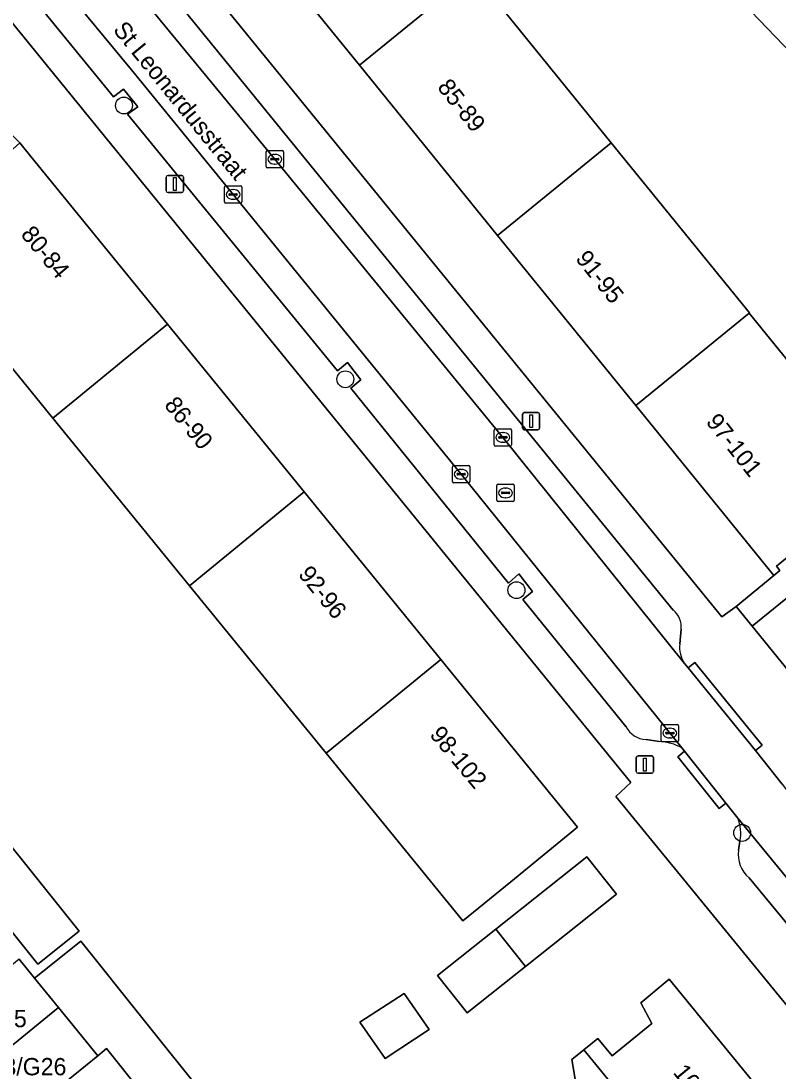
# Model space of a CAD drawing. Extents: x 162073 to 163043, y 381818 to 382561.
# Drawn here: x 162662.6 to 162706.4, y 382008.8 to 382069.6 of the extents above; entities that cross this region are included whole.
import ezdxf

# ---------------------------------------------------------------- set-up
doc = ezdxf.new("R2010")
doc.units = 0
for name, color, linetype in [('IMGEO_Boom', 7, 'Continuous'), ('IMGEO_Erf', 7, 'Continuous'), ('IMGEO_Kolk', 7, 'Continuous'), ('IMGEO_Lichtmast', 7, 'Continuous'), ('IMGEO_Openbare_ruimte_label', 7, 'Continuous'), ('IMGEO_Pand', 7, 'Continuous'), ('IMGEO_Pand_nummerreeks', 7, 'Continuous'), ('IMGEO_Parkeervlak_open', 7, 'Continuous'), ('IMGEO_Rijbaan_lokaal_open', 7, 'Continuous'), ('IMGEO_Rioolput', 7, 'Continuous'), ('IMGEO_Voetpad_open', 7, 'Continuous')]:
    doc.layers.add(name, color=color, linetype=linetype)

msp = doc.modelspace()

# ---------------------------------------------------------------- linework, layer by layer
at = {"layer": 'IMGEO_Boom'}
for centre in [(162668.545, 382064.678), (162681.362, 382048.841), (162691.266, 382036.64), (162704.33, 382022.6)]:
    msp.add_circle(centre, 0.489, dxfattribs=at)
at = {"layer": 'IMGEO_Erf'}
for points in [[(162674.693, 382076.209), (162674.04, 382076.868), (162665.783, 382085.198), (162656.873, 382094.187), (162647.964, 382103.176), (162639.054, 382112.164), (162636.712, 382109.62), (162636.114, 382108.989), (162647.911, 382098.48), (162655.945, 382091.08), (162661.799, 382085.06), (162670.958, 382074.601), (162703.148, 382035.093), (162703.978, 382035.693), (162706.166, 382037.487), (162698.176, 382047.321), (162690.177, 382057.165), (162682.179, 382067.01)], [(162672.334, 382036.901), (162664.422, 382046.6), (162656.785, 382055.96), (162656.329, 382056.519), (162656.115, 382056.733), (162647.961, 382064.882), (162638.966, 382073.87), (162629.971, 382082.859), (162620.986, 382091.838), (162623.539, 382094.393), (162627.073, 382097.929), (162636.068, 382088.941), (162645.062, 382079.952), (162654.057, 382070.964), (162662.511, 382062.515), (162663.158, 382061.722), (162671.07, 382052.024), (162678.982, 382042.326), (162686.895, 382032.627), (162694.807, 382022.929), (162690.933, 382019.769), (162688.158, 382017.505), (162680.246, 382027.203)], [(162656.501, 382023.791), (162658.889, 382025.708), (162665.948, 382016.918), (162663.56, 382015)], [(162686.7, 382014.351), (162690.074, 382017.029), (162695.346, 382021.212), (162697.055, 382019.059), (162691.786, 382014.878), (162688.409, 382012.198)], [(162682.208, 382011.653), (162684.776, 382013.306), (162686.212, 382011.23), (162683.666, 382009.546)]]:
    msp.add_lwpolyline(points, close=True, dxfattribs=at)
for points in [[(162709.893, 382008.991), (162697.016, 382024.713), (162697.896, 382025.512), (162662.101, 382069.449), (162657.097, 382075.079)], [(162688.757, 382072.369), (162696.756, 382062.525), (162704.754, 382052.68), (162704.742, 382052.67), (162708.856, 382047.62)], [(162708.576, 382066.246), (162703.935, 382071.111)], [(162707.472, 382036.641), (162704.906, 382034.553), (162719.013, 382017.214)], [(162662.475, 382015.285), (162663.372, 382014.186), (162666.041, 382016.328), (162669.658, 382011.824), (162673.387, 382007.18)], [(162694.722, 382008.003), (162694.48, 382009.492), (162695.172, 382010.058), (162695.973, 382010.713), (162696.798, 382009.704), (162699.098, 382011.568), (162698.468, 382012.777), (162700.104, 382014.134), (162706.33, 382006.516)], [(162669.524, 382007.635), (162667.532, 382010.117), (162667.024, 382009.709), (162664.883, 382007.962)]]:
    msp.add_lwpolyline(points, dxfattribs=at)
at = {"layer": 'IMGEO_Kolk'}
for p, q in [((162676.776, 382061.146), (162676.776, 382061.998)), ((162676.851, 382062.072), (162677.703, 382062.072)), ((162677.035, 382061.566), (162677.035, 382061.578)), ((162677.078, 382061.615), (162677.476, 382061.615)), ((162677.264, 382061.852), (162677.289, 382061.852)), ((162677.519, 382061.578), (162677.519, 382061.566)), ((162677.777, 382061.998), (162677.777, 382061.146)), ((162677.703, 382061.072), (162676.851, 382061.072)), ((162677.473, 382061.529), (162677.075, 382061.529)), ((162677.287, 382061.292), (162677.262, 382061.292)), ((162674.363, 382059.106), (162674.363, 382059.958)), ((162674.438, 382060.032), (162675.29, 382060.032)), ((162674.851, 382059.812), (162674.876, 382059.812)), ((162675.364, 382059.958), (162675.364, 382059.106)), ((162674.622, 382059.526), (162674.622, 382059.538)), ((162675.06, 382059.489), (162674.662, 382059.489)), ((162674.665, 382059.575), (162675.063, 382059.575)), ((162674.874, 382059.252), (162674.849, 382059.252)), ((162675.106, 382059.538), (162675.106, 382059.526)), ((162675.29, 382059.032), (162674.438, 382059.032)), ((162689.98, 382045.055), (162689.98, 382045.907)), ((162690.055, 382045.981), (162690.907, 382045.981)), ((162690.468, 382045.761), (162690.493, 382045.761)), ((162690.981, 382045.907), (162690.981, 382045.055)), ((162690.239, 382045.475), (162690.239, 382045.487)), ((162690.677, 382045.438), (162690.279, 382045.438)), ((162690.282, 382045.524), (162690.68, 382045.524)), ((162690.491, 382045.201), (162690.466, 382045.201)), ((162690.723, 382045.487), (162690.723, 382045.475)), ((162690.907, 382044.981), (162690.055, 382044.981)), ((162687.565, 382042.923), (162687.565, 382043.775)), ((162687.64, 382043.849), (162688.492, 382043.849)), ((162687.824, 382043.343), (162687.824, 382043.355)), ((162687.867, 382043.392), (162688.265, 382043.392)), ((162688.053, 382043.629), (162688.078, 382043.629)), ((162688.308, 382043.355), (162688.308, 382043.343)), ((162688.566, 382043.775), (162688.566, 382042.923)), ((162688.492, 382042.849), (162687.64, 382042.849)), ((162688.262, 382043.306), (162687.864, 382043.306)), ((162688.076, 382043.069), (162688.051, 382043.069)), ((162699.645, 382027.948), (162699.645, 382028.8)), ((162699.72, 382028.874), (162700.572, 382028.874)), ((162700.646, 382028.8), (162700.646, 382027.948)), ((162699.904, 382028.368), (162699.904, 382028.38)), ((162700.342, 382028.331), (162699.944, 382028.331)), ((162699.947, 382028.417), (162700.345, 382028.417)), ((162700.133, 382028.654), (162700.158, 382028.654)), ((162700.388, 382028.38), (162700.388, 382028.368)), ((162700.572, 382027.874), (162699.72, 382027.874)), ((162700.156, 382028.094), (162700.131, 382028.094))]:
    msp.add_line(p, q, dxfattribs=at)
for points in [[(162676.776, 382061.146), (162676.776, 382061.998)], [(162676.851, 382062.072), (162677.703, 382062.072)], [(162677.777, 382061.998), (162677.777, 382061.146)], [(162677.703, 382061.072), (162676.851, 382061.072)], [(162674.363, 382059.106), (162674.363, 382059.958)], [(162674.438, 382060.032), (162675.29, 382060.032)], [(162675.364, 382059.958), (162675.364, 382059.106)], [(162675.29, 382059.032), (162674.438, 382059.032)], [(162689.98, 382045.055), (162689.98, 382045.907)], [(162690.055, 382045.981), (162690.907, 382045.981)], [(162690.981, 382045.907), (162690.981, 382045.055)], [(162690.907, 382044.981), (162690.055, 382044.981)], [(162687.565, 382042.923), (162687.565, 382043.775)], [(162687.64, 382043.849), (162688.492, 382043.849)], [(162688.566, 382043.775), (162688.566, 382042.923)], [(162688.492, 382042.849), (162687.64, 382042.849)], [(162699.645, 382027.948), (162699.645, 382028.8)], [(162699.72, 382028.874), (162700.572, 382028.874)], [(162700.646, 382028.8), (162700.646, 382027.948)], [(162700.572, 382027.874), (162699.72, 382027.874)]]:
    msp.add_lwpolyline(points, dxfattribs=at)
for centre, radius, start, end in [((162676.853, 382061.996), 0.0765, 91.55205, 178.44795), ((162676.853, 382061.996), 0.0765, 91.55205, 178.44795), ((162677.075, 382061.575), 0.0403, 85.87752, 175.75265), ((162677.072, 382061.565), 0.0366, 178.93798, 274.71019), ((162677.476, 382061.572), 0.043, 264.86636, 352.45326), ((162677.48, 382061.577), 0.0386, 1.73085, 96.63898), ((162677.701, 382061.996), 0.0765, 1.55205, 88.44795), ((162677.701, 382061.996), 0.0765, 1.55205, 88.44795), ((162676.853, 382061.148), 0.0765, 181.55205, 268.44795), ((162676.853, 382061.148), 0.0765, 181.55205, 268.44795), ((162677.701, 382061.148), 0.0765, 271.55205, 358.44795), ((162677.701, 382061.148), 0.0765, 271.55205, 358.44795), ((162674.44, 382059.956), 0.0765, 91.55205, 178.44795), ((162674.44, 382059.956), 0.0765, 91.55205, 178.44795), ((162675.288, 382059.956), 0.0765, 1.55205, 88.44795), ((162675.288, 382059.956), 0.0765, 1.55205, 88.44795), ((162674.44, 382059.108), 0.0765, 181.55205, 268.44795), ((162674.44, 382059.108), 0.0765, 181.55205, 268.44795), ((162674.662, 382059.535), 0.0403, 85.87752, 175.75265), ((162674.659, 382059.525), 0.0366, 178.93798, 274.71019), ((162675.063, 382059.532), 0.043, 264.86636, 352.45326), ((162675.067, 382059.537), 0.0386, 1.73085, 96.63898), ((162675.288, 382059.108), 0.0765, 271.55205, 358.44795), ((162675.288, 382059.108), 0.0765, 271.55205, 358.44795), ((162690.057, 382045.905), 0.0765, 91.55205, 178.44795), ((162690.057, 382045.905), 0.0765, 91.55205, 178.44795), ((162690.905, 382045.905), 0.0765, 1.55205, 88.44795), ((162690.905, 382045.905), 0.0765, 1.55205, 88.44795), ((162690.279, 382045.484), 0.0403, 85.87752, 175.75265), ((162690.276, 382045.474), 0.0366, 178.93798, 274.71019), ((162690.68, 382045.481), 0.043, 264.86636, 352.45326), ((162690.684, 382045.486), 0.0386, 1.73085, 96.63898), ((162690.057, 382045.057), 0.0765, 181.55205, 268.44795), ((162690.057, 382045.057), 0.0765, 181.55205, 268.44795), ((162690.905, 382045.057), 0.0765, 271.55205, 358.44795), ((162690.905, 382045.057), 0.0765, 271.55205, 358.44795), ((162687.642, 382043.773), 0.0765, 91.55205, 178.44795), ((162687.642, 382043.773), 0.0765, 91.55205, 178.44795), ((162687.864, 382043.352), 0.0403, 85.87752, 175.75265), ((162687.861, 382043.342), 0.0366, 178.93798, 274.71019), ((162688.265, 382043.349), 0.043, 264.86636, 352.45326), ((162688.269, 382043.354), 0.0386, 1.73085, 96.63898), ((162688.49, 382043.773), 0.0765, 1.55205, 88.44795), ((162688.49, 382043.773), 0.0765, 1.55205, 88.44795), ((162687.642, 382042.925), 0.0765, 181.55205, 268.44795), ((162687.642, 382042.925), 0.0765, 181.55205, 268.44795), ((162688.49, 382042.925), 0.0765, 271.55205, 358.44795), ((162688.49, 382042.925), 0.0765, 271.55205, 358.44795), ((162699.722, 382028.798), 0.0765, 91.55205, 178.44795), ((162699.722, 382028.798), 0.0765, 91.55205, 178.44795), ((162700.57, 382028.798), 0.0765, 1.55205, 88.44795), ((162700.57, 382028.798), 0.0765, 1.55205, 88.44795), ((162699.944, 382028.377), 0.0403, 85.87752, 175.75265), ((162699.941, 382028.367), 0.0366, 178.93798, 274.71019), ((162700.345, 382028.374), 0.043, 264.86636, 352.45326), ((162700.349, 382028.379), 0.0386, 1.73085, 96.63898), ((162699.722, 382027.95), 0.0765, 181.55205, 268.44795), ((162699.722, 382027.95), 0.0765, 181.55205, 268.44795), ((162700.57, 382027.95), 0.0765, 271.55205, 358.44795), ((162700.57, 382027.95), 0.0765, 271.55205, 358.44795)]:
    msp.add_arc(centre, radius, start, end, dxfattribs=at)
for centre, major_axis, ratio, start_param, end_param in [((162677.263, 382061.572), (-0.387, 0.002), 0.722429, 4.712389, 7.853982), ((162677.288, 382061.572), (-0.39, 0.002), 0.717154, 1.570796, 4.712389), ((162674.85, 382059.532), (-0.387, 0.002), 0.722429, 4.712389, 7.853982), ((162674.875, 382059.532), (-0.39, 0.002), 0.717154, 1.570796, 4.712389), ((162690.467, 382045.481), (-0.387, 0.002), 0.722429, 4.712389, 7.853982), ((162690.492, 382045.481), (-0.39, 0.002), 0.717154, 1.570796, 4.712389), ((162688.052, 382043.349), (-0.387, 0.002), 0.722429, 4.712389, 7.853982), ((162688.077, 382043.349), (-0.39, 0.002), 0.717154, 1.570796, 4.712389), ((162700.132, 382028.374), (-0.387, 0.002), 0.722429, 4.712389, 7.853982), ((162700.157, 382028.374), (-0.39, 0.002), 0.717154, 1.570796, 4.712389)]:
    msp.add_ellipse(centre, major_axis=major_axis, ratio=ratio, start_param=start_param, end_param=end_param, dxfattribs=at)
at = {"layer": 'IMGEO_Lichtmast'}
for p, q in [((162670.997, 382059.739), (162670.997, 382060.539)), ((162670.997, 382060.539), (162670.997, 382059.739)), ((162671.097, 382060.639), (162671.887, 382060.639)), ((162671.887, 382060.639), (162671.097, 382060.639)), ((162671.987, 382060.539), (162671.987, 382059.739)), ((162671.987, 382059.739), (162671.987, 382060.539)), ((162671.887, 382059.639), (162671.097, 382059.639)), ((162671.097, 382059.639), (162671.887, 382059.639)), ((162691.619, 382046.019), (162691.619, 382046.819)), ((162691.619, 382046.819), (162691.619, 382046.019)), ((162691.719, 382046.919), (162692.509, 382046.919)), ((162692.509, 382046.919), (162691.719, 382046.919)), ((162692.609, 382046.819), (162692.609, 382046.019)), ((162692.609, 382046.019), (162692.609, 382046.819)), ((162692.509, 382045.919), (162691.719, 382045.919)), ((162691.719, 382045.919), (162692.509, 382045.919)), ((162698.204, 382026.153), (162698.204, 382026.953)), ((162698.204, 382026.953), (162698.204, 382026.153)), ((162698.304, 382027.053), (162699.094, 382027.053)), ((162699.094, 382027.053), (162698.304, 382027.053)), ((162699.194, 382026.953), (162699.194, 382026.153)), ((162699.194, 382026.153), (162699.194, 382026.953)), ((162699.094, 382026.053), (162698.304, 382026.053)), ((162698.304, 382026.053), (162699.094, 382026.053))]:
    msp.add_line(p, q, dxfattribs=at)
for points in [[(162671.417, 382060.514), (162671.567, 382060.514), (162671.567, 382059.764), (162671.417, 382059.764), (162671.417, 382060.514)], [(162692.039, 382046.794), (162692.189, 382046.794), (162692.189, 382046.044), (162692.039, 382046.044), (162692.039, 382046.794)], [(162698.624, 382026.928), (162698.774, 382026.928), (162698.774, 382026.178), (162698.624, 382026.178), (162698.624, 382026.928)]]:
    msp.add_lwpolyline(points, dxfattribs=at)
for centre, start, end in [((162671.097, 382060.539), 90, 180), ((162671.097, 382060.539), 90, 180), ((162671.887, 382060.539), 0, 90), ((162671.887, 382060.539), 360, 90), ((162671.097, 382059.739), 180, 270), ((162671.097, 382059.739), 180, 270), ((162671.887, 382059.739), 270, 0), ((162671.887, 382059.739), 270, 0), ((162691.719, 382046.819), 90, 180), ((162691.719, 382046.819), 90, 180), ((162692.509, 382046.819), 0, 90), ((162692.509, 382046.819), 360, 90), ((162691.719, 382046.019), 180, 270), ((162691.719, 382046.019), 180, 270), ((162692.509, 382046.019), 270, 0), ((162692.509, 382046.019), 270, 0), ((162698.304, 382026.953), 90, 180), ((162698.304, 382026.953), 90, 180), ((162699.094, 382026.953), 0, 90), ((162699.094, 382026.953), 360, 90), ((162698.304, 382026.153), 180, 270), ((162698.304, 382026.153), 180, 270), ((162699.094, 382026.153), 270, 0), ((162699.094, 382026.153), 270, 0)]:
    msp.add_arc(centre, 0.1, start, end, dxfattribs=at)
at = {"layer": 'IMGEO_Pand'}
for points in [[(162682.179, 382067.01), (162688.757, 382072.369), (162681.174, 382081.702), (162681.066, 382081.811), (162680.708, 382082.172), (162674.693, 382076.209)], [(162690.177, 382057.165), (162696.756, 382062.525), (162688.757, 382072.369), (162682.179, 382067.01)], [(162656.115, 382056.733), (162656.329, 382056.519), (162656.785, 382055.96), (162664.422, 382046.6), (162671.07, 382052.024), (162663.158, 382061.722), (162662.511, 382062.515)], [(162696.756, 382062.525), (162690.177, 382057.165), (162698.176, 382047.321), (162704.742, 382052.67), (162704.754, 382052.68)], [(162710.528, 382048.982), (162708.856, 382047.62), (162704.742, 382052.67), (162698.176, 382047.321), (162706.166, 382037.487), (162706.517, 382037.772), (162706.314, 382038.022), (162710.195, 382041.175), (162712.277, 382042.867), (162712.481, 382042.616), (162712.753, 382042.836), (162714.469, 382044.144), (162714.323, 382044.324)], [(162672.334, 382036.901), (162678.982, 382042.326), (162671.07, 382052.024), (162664.422, 382046.6)], [(162680.246, 382027.203), (162686.895, 382032.627), (162678.982, 382042.326), (162672.334, 382036.901)], [(162680.246, 382027.203), (162688.158, 382017.505), (162690.933, 382019.769), (162694.807, 382022.929), (162686.895, 382032.627)], [(162656.501, 382023.791), (162663.56, 382015), (162665.948, 382016.918), (162658.889, 382025.708)], [(162691.786, 382014.878), (162697.055, 382019.059), (162695.346, 382021.212), (162690.074, 382017.029)], [(162691.786, 382014.878), (162690.074, 382017.029), (162686.7, 382014.351), (162688.409, 382012.198)], [(162669.658, 382011.824), (162666.041, 382016.328), (162663.372, 382014.186), (162664.75, 382012.497), (162667.024, 382009.709), (162667.532, 382010.117), (162669.524, 382007.635), (162670.973, 382005.831), (162671.261, 382005.473), (162673.387, 382007.18)], [(162664.75, 382012.497), (162663.372, 382014.186), (162662.475, 382015.285), (162657.491, 382011.22), (162659.766, 382008.432)], [(162695.172, 382010.058), (162701.596, 382002.199), (162702.38, 382002.84), (162702.161, 382003.108), (162706.33, 382006.516), (162700.104, 382014.134), (162698.468, 382012.777), (162699.098, 382011.568), (162696.798, 382009.704), (162695.973, 382010.713)], [(162686.212, 382011.23), (162684.776, 382013.306), (162682.208, 382011.653), (162683.666, 382009.546)], [(162667.024, 382009.709), (162664.75, 382012.497), (162659.766, 382008.432), (162662.041, 382005.643), (162664.883, 382007.962)], [(162696.535, 381998.521), (162698.344, 382000), (162699.684, 382001.095), (162699.909, 382000.82), (162701.596, 382002.199), (162695.172, 382010.058), (162694.48, 382009.492), (162694.722, 382008.003), (162691.756, 382005.578), (162690.951, 382006.563), (162690.359, 382006.079), (162695.326, 382000)]]:
    msp.add_lwpolyline(points, close=True, dxfattribs=at)
at = {"layer": 'IMGEO_Parkeervlak_open'}
for points in [[(162632.463, 382107.512), (162633.363, 382106.764), (162637.528, 382103.355), (162640.492, 382100.753), (162643.616, 382097.962), (162645.88, 382095.919), (162649.953, 382092.047), (162656.352, 382085.883), (162661.786, 382080.023), (162665.941, 382075.363), (162670.915, 382069.283), (162677.257, 382061.594), (162690.501, 382045.455), (162700.991, 382032.398)], [(162700.333, 382035.494), (162681.677, 382058.36), (162672.089, 382070.116), (162668.961, 382073.917), (162666.276, 382077.044), (162663.274, 382080.489), (162659.676, 382084.366), (162656.8, 382087.366), (162652.644, 382091.575), (162649.653, 382094.474), (162647.612, 382096.578), (162644.714, 382099.239), (162640.854, 382102.64), (162635.74, 382107.124)], [(162700.837, 382027.518), (162688.141, 382043.258), (162674.967, 382059.407), (162668.985, 382066.736), (162663.312, 382073.605), (162659.777, 382077.535), (162656.64, 382080.856), (162652.505, 382085.285), (162648.402, 382089.208), (162644.268, 382093.096), (162641.364, 382095.768), (162638.389, 382098.519), (162635.285, 382101.121), (162630.556, 382105.1)], [(162663.369, 382070.766), (162667.941, 382065.186), (162668.526, 382065.63), (162669.349, 382064.6), (162668.752, 382064.17), (162680.898, 382049.324), (162681.495, 382049.805), (162682.255, 382048.801), (162681.683, 382048.32), (162690.814, 382037.046), (162691.412, 382037.578), (162692.197, 382036.562), (162691.638, 382036.093), (162697.59, 382028.747)], [(162700.723, 382033.539), (162700.8, 382034.376)], [(162698.769, 382027.996), (162699.531, 382027.88)], [(162713.195, 382012.363), (162704.082, 382023.46)], [(162704.204, 382022.122), (162704.114, 382021.602)], [(162704.733, 382020.002), (162708.457, 382015.49), (162709.572, 382014.104), (162710.261, 382013.427), (162710.884, 382013.099), (162711.875, 382012.981)]]:
    msp.add_lwpolyline(points, dxfattribs=at)
for centre, radius, start, end in [((162699.582, 382034.524), 1.227, 353.08156, 52.26002), ((162702.403, 382033.332), 1.693, 172.96428, 213.47197), ((162698.868, 382029.452), 1.459, 208.89039, 266.11693), ((162699.407, 382024.896), 2.987, 61.39421, 87.62093), ((162701.861, 382022.583), 2.388, 348.87399, 21.54576), ((162705.879, 382021.365), 1.781, 172.36018, 229.94023)]:
    msp.add_arc(centre, radius, start, end, dxfattribs=at)
at = {"layer": 'IMGEO_Rijbaan_lokaal_open'}
for points in [[(162706.642, 382025.417), (162705.106, 382027.366), (162701.197, 382032.142), (162700.991, 382032.398), (162690.501, 382045.455), (162677.257, 382061.594), (162670.915, 382069.283), (162665.941, 382075.363)], [(162663.312, 382073.605), (162668.985, 382066.736), (162674.967, 382059.407), (162688.141, 382043.258), (162700.837, 382027.518), (162700.999, 382027.318), (162703.393, 382024.323), (162704.082, 382023.46), (162713.195, 382012.363)]]:
    msp.add_lwpolyline(points, dxfattribs=at)
at = {"layer": 'IMGEO_Rioolput'}
for p, q in [((162690.207, 382042.769), (162691.059, 382042.769)), ((162690.132, 382041.843), (162690.132, 382042.695)), ((162690.391, 382042.263), (162690.391, 382042.275)), ((162690.829, 382042.226), (162690.431, 382042.226)), ((162690.434, 382042.312), (162690.832, 382042.312)), ((162690.62, 382042.549), (162690.645, 382042.549)), ((162690.875, 382042.275), (162690.875, 382042.263)), ((162691.133, 382042.695), (162691.133, 382041.843)), ((162691.059, 382041.769), (162690.207, 382041.769)), ((162690.643, 382041.989), (162690.618, 382041.989))]:
    msp.add_line(p, q, dxfattribs=at)
for points in [[(162690.207, 382042.769), (162691.059, 382042.769)], [(162690.132, 382041.843), (162690.132, 382042.695)], [(162691.133, 382042.695), (162691.133, 382041.843)], [(162691.059, 382041.769), (162690.207, 382041.769)]]:
    msp.add_lwpolyline(points, dxfattribs=at)
for centre, radius, start, end in [((162690.209, 382042.693), 0.0765, 91.55205, 178.44795), ((162690.209, 382042.693), 0.0765, 91.55205, 178.44795), ((162691.057, 382042.693), 0.0765, 1.55205, 88.44795), ((162691.057, 382042.693), 0.0765, 1.55205, 88.44795), ((162690.431, 382042.272), 0.0403, 85.87752, 175.75265), ((162690.428, 382042.262), 0.0366, 178.93798, 274.71019), ((162690.832, 382042.269), 0.043, 264.86636, 352.45326), ((162690.836, 382042.274), 0.0386, 1.73085, 96.63898), ((162690.209, 382041.845), 0.0765, 181.55205, 268.44795), ((162690.209, 382041.845), 0.0765, 181.55205, 268.44795), ((162691.057, 382041.845), 0.0765, 271.55205, 358.44795), ((162691.057, 382041.845), 0.0765, 271.55205, 358.44795)]:
    msp.add_arc(centre, radius, start, end, dxfattribs=at)
for centre, major_axis, ratio, start_param, end_param in [((162690.619, 382042.269), (-0.387, 0.002), 0.722429, 4.712389, 7.853982), ((162690.644, 382042.269), (-0.39, 0.002), 0.717154, 1.570796, 4.712389)]:
    msp.add_ellipse(centre, major_axis=major_axis, ratio=ratio, start_param=start_param, end_param=end_param, dxfattribs=at)
at = {"layer": 'IMGEO_Voetpad_open'}
for points in [[(162704.906, 382034.553), (162703.978, 382035.693), (162703.148, 382035.093), (162670.958, 382074.601), (162661.799, 382085.06), (162655.945, 382091.08), (162647.911, 382098.48), (162636.114, 382108.989), (162636.712, 382109.62), (162635.57, 382110.572), (162634.996, 382111.051), (162632.452, 382113.173), (162627.96, 382116.768), (162624.24, 382119.87), (162617.638, 382125.397), (162619.803, 382128.016), (162617.866, 382129.646), (162614.872, 382132.198), (162614.462, 382132.488), (162613.946, 382131.876), (162613.313, 382131.108)], [(162603.635, 382119.248), (162610.06, 382116.173), (162613.747, 382113.107), (162616.959, 382110.463), (162629.902, 382100.628), (162639.153, 382092.704), (162644.151, 382088.188), (162657.097, 382075.079), (162662.101, 382069.449), (162697.896, 382025.512), (162697.016, 382024.713), (162709.893, 382008.991), (162713.526, 382011.966), (162713.195, 382012.363)], [(162635.74, 382107.124), (162640.854, 382102.64), (162644.714, 382099.239), (162647.612, 382096.578), (162649.653, 382094.474), (162652.644, 382091.575), (162656.8, 382087.366), (162659.676, 382084.366), (162663.274, 382080.489), (162666.276, 382077.044), (162668.961, 382073.917), (162672.089, 382070.116), (162681.677, 382058.36), (162700.333, 382035.494)], [(162697.59, 382028.747), (162691.638, 382036.093), (162692.197, 382036.562), (162691.412, 382037.578), (162690.814, 382037.046), (162681.683, 382048.32), (162682.255, 382048.801), (162681.495, 382049.805), (162680.898, 382049.324), (162668.752, 382064.17), (162669.349, 382064.6), (162668.526, 382065.63), (162667.941, 382065.186), (162663.369, 382070.766)], [(162703.935, 382071.111), (162708.576, 382066.246)], [(162710.195, 382041.175), (162706.314, 382038.022), (162706.517, 382037.772), (162706.166, 382037.487), (162703.978, 382035.693), (162704.906, 382034.553), (162707.472, 382036.641)], [(162700.8, 382034.376), (162700.723, 382033.539)], [(162715.769, 382014.327), (162716.034, 382013.954), (162719.013, 382017.214), (162704.906, 382034.553)], [(162700.991, 382032.398), (162701.197, 382032.142), (162701.583, 382032.459), (162705.492, 382027.683), (162705.106, 382027.366), (162706.642, 382025.417), (162706.905, 382025.098)], [(162699.531, 382027.88), (162698.769, 382027.996)], [(162704.082, 382023.46), (162703.393, 382024.323), (162703.003, 382024.011), (162700.609, 382027.006), (162700.999, 382027.318), (162700.837, 382027.518)], [(162704.114, 382021.602), (162704.204, 382022.122)], [(162711.875, 382012.981), (162710.884, 382013.099), (162710.261, 382013.427), (162709.572, 382014.104), (162708.457, 382015.49), (162704.733, 382020.002)]]:
    msp.add_lwpolyline(points, dxfattribs=at)
for points in [[(162701.197, 382032.142), (162705.106, 382027.366), (162705.492, 382027.683), (162701.583, 382032.459)], [(162700.999, 382027.318), (162700.609, 382027.006), (162703.003, 382024.011), (162703.393, 382024.323)]]:
    msp.add_lwpolyline(points, close=True, dxfattribs=at)
for centre, radius, start, end in [((162699.582, 382034.524), 1.227, 353.08156, 52.26002), ((162702.403, 382033.332), 1.693, 172.96428, 213.47197), ((162698.868, 382029.452), 1.459, 208.89039, 266.11693), ((162699.407, 382024.896), 2.987, 61.39421, 87.62093), ((162701.861, 382022.583), 2.388, 348.87399, 21.54576), ((162705.879, 382021.365), 1.781, 172.36018, 229.94023)]:
    msp.add_arc(centre, radius, start, end, dxfattribs=at)

# ---------------------------------------------------------------- texts
at = {"layer": 'IMGEO_Openbare_ruimte_label'}
msp.add_text('St Leonardusstraat', height=1, rotation=309.19669, dxfattribs=at).set_placement((162667.872, 382069.036))
at = {"layer": 'IMGEO_Pand_nummerreeks'}
for s, rotation, p in [('85-89', 308.34557, (162686.642, 382065.724)), ('80-84', 309.52859, (162662.527, 382057.203)), ('91-95', 308.60569, (162694.643, 382055.802)), ('86-90', 309.26663, (162670.832, 382047.329)), ('97-101', 308.39942, (162702.194, 382046.365)), ('92-96', 308.81707, (162678.591, 382037.547)), ('98-102', 309.88958, (162686.196, 382028.26)), ('104', 309.25827, (162700.293, 382008.719))]:
    msp.add_text(s, height=1, rotation=rotation, dxfattribs=at).set_placement(p)
for s, p in [('103/G25', (162657.788, 382011.359)), ('103/G26', (162660.084, 382008.576))]:
    msp.add_text(s, height=1, dxfattribs=at).set_placement(p)

doc.saveas('drawing.dxf')
